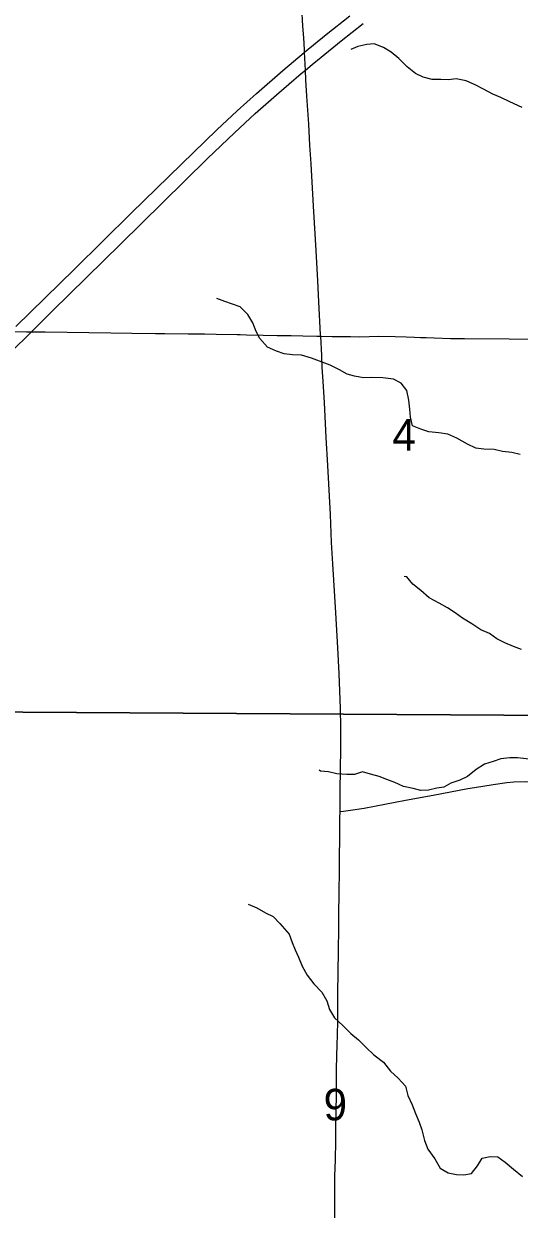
# Model space of a CAD drawing. Extents: x 1874609 to 2204689, y 815661 to 1281160.
# Drawn here: x 2056444 to 2059918, y 1048031 to 1056338 of the extents above; entities that cross this region are included whole.
import ezdxf

# ---------------------------------------------------------------- set-up
doc = ezdxf.new("R2010")
doc.units = 0
for name, color, linetype in [('GM_X_County_Road', 7, 'Continuous'), ('GM_X_Interstate_Route', 7, 'Continuous'), ('GM_X_Minor_River', 7, 'Continuous'), ('GM_X_Section', 7, 'Continuous'), ('GM_X_Section_Text', 7, 'Continuous'), ('GM_X_Township_Road', 7, 'Continuous')]:
    doc.layers.add(name, color=color, linetype=linetype)

msp = doc.modelspace()

# ---------------------------------------------------------------- linework, layer by layer
at = {"layer": 'GM_X_County_Road'}
for points in [[(2058526.5, 1054148.8), (2058526, 1054159.3), (2058513.9, 1054388.6), (2058505.7, 1054536), (2058495.1, 1054749), (2058476.4, 1055060.1), (2058458.6, 1055354.8), (2058450.8, 1055485.8), (2058442.2, 1055633.1), (2058429.4, 1055829.3), (2058423, 1055943.9), (2058419.5, 1056012.5), (2058413.1, 1056138.4), (2058412.2, 1056156.8), (2058407, 1056238.6), (2058401.4, 1056320.2), (2058393.2, 1056450.9), (2058385, 1056598.2), (2058379.8, 1056679.7), (2058372, 1056761), (2058364.8, 1056809.4), (2058354.9, 1056856.9), (2058346.2, 1056891.4)], [(2058662.1, 1050817.4), (2058662.9, 1050883.3), (2058663.2, 1050981.5), (2058665.2, 1051096.3), (2058667.8, 1051276.7), (2058668.1, 1051407.8), (2058665.2, 1051538.9), (2058656, 1051784.7), (2058646.3, 1051964.8), (2058631.5, 1052210.4), (2058611.8, 1052554.3), (2058602.6, 1052701.8), (2058594.4, 1052898.4), (2058575.5, 1053242.4), (2058565.3, 1053438.9), (2058552.2, 1053684.5), (2058543, 1053831.8), (2058537.7, 1053930.1), (2058533.6, 1054012), (2058526.5, 1054148.8)], [(2058625.2, 1047936.2), (2058626, 1048034.4), (2058625, 1048148.6), (2058626.3, 1048263.4), (2058629.3, 1048378.3), (2058632.5, 1048509.3), (2058632.7, 1048574.3), (2058633.2, 1048655.5), (2058633.6, 1048687.3), (2058635.2, 1048735.5), (2058636.7, 1048817.1), (2058637.9, 1048914.8), (2058638.2, 1048979), (2058638.2, 1049038), (2058638.3, 1049077.6), (2058638.3, 1049120.8), (2058640.8, 1049169.2), (2058643.8, 1049267.2), (2058645.4, 1049332.7), (2058647, 1049545.8), (2058649.1, 1049693.3), (2058650.9, 1049840), (2058653.3, 1050002.3), (2058654.2, 1050148.9), (2058654.8, 1050197.9), (2058658.4, 1050459.2), (2058660.2, 1050670.9), (2058661.5, 1050773.7), (2058662.1, 1050817.4)]]:
    msp.add_lwpolyline(points, dxfattribs=at)
at = {"layer": 'GM_X_Interstate_Route'}
for points in [[(2056390.5, 1054216.6), (2056800.4, 1054618.8), (2057197.8, 1055010.4), (2057550.2, 1055353.9), (2057798.2, 1055593), (2057941.8, 1055727.5), (2058075.7, 1055848.2), (2058260.9, 1056010), (2058411.2, 1056136.9), (2058413.1, 1056138.4), (2058563.9, 1056260.9), (2058731.4, 1056392.6)], [(2056352.8, 1054034.3), (2056499.5, 1054179.2), (2056644.8, 1054322.6), (2057124.5, 1054794.4), (2057417.4, 1055081.7), (2057733.4, 1055392.4), (2057923.1, 1055574.1), (2058067.9, 1055707.9), (2058215.6, 1055838.4), (2058390.2, 1055987.9), (2058419.5, 1056012.5), (2058465.6, 1056051.3), (2058528.6, 1056104), (2058668.7, 1056218), (2058824.3, 1056338.9)]]:
    msp.add_lwpolyline(points, dxfattribs=at)
at = {"layer": 'GM_X_Minor_River'}
for points in [[(2059939.6, 1055750.4), (2059852, 1055789.3), (2059788.3, 1055820), (2059732.5, 1055844.6), (2059666.8, 1055879.3), (2059613.1, 1055907.9), (2059545.4, 1055936.6), (2059475.5, 1055951.3), (2059421.4, 1055943.8), (2059367.5, 1055946.3), (2059307.5, 1055946.9), (2059245.7, 1055963.5), (2059191.9, 1055988.1), (2059132.3, 1056034.8), (2059074.8, 1056093.4), (2059021.2, 1056138), (2058965.5, 1056170.6), (2058901.8, 1056197.3), (2058849.7, 1056191.8), (2058787.6, 1056178.4), (2058737.5, 1056156.8)], [(2059555.8, 1053392), (2059480.1, 1053434.8), (2059418.4, 1053461.5), (2059354.5, 1053472.1), (2059284.6, 1053478.8), (2059228.8, 1053497.4), (2059169, 1053520), (2059155.5, 1053580.2), (2059150, 1053636.4), (2059144.5, 1053700.6), (2059129.1, 1053766.8), (2059089.5, 1053819.3), (2059035.8, 1053847.9), (2058961.9, 1053856.6), (2058881.9, 1053859.4), (2058825.9, 1053855.9), (2058764.1, 1053868.6), (2058712.2, 1053881.1), (2058658.5, 1053913.7), (2058592.7, 1053944.3), (2058537, 1053966.9), (2058461.2, 1053993.7), (2058391.4, 1054014.4), (2058329.4, 1054017), (2058269.5, 1054025.6), (2058215.7, 1054044.2), (2058154, 1054070.8), (2058100.5, 1054131.5), (2058072.9, 1054181.8), (2058051.4, 1054242.1), (2058015.9, 1054300.6), (2057962.4, 1054353.2), (2057908.6, 1054373.8), (2057854.8, 1054392.3), (2057799, 1054412.9)], [(2059925, 1053318.3), (2059867.2, 1053332.9), (2059801.2, 1053341.5), (2059741.4, 1053354.1), (2059669.4, 1053356.8), (2059613.5, 1053363.4), (2059555.8, 1053392)], [(2059933.4, 1051953.8), (2059877.6, 1051974.4), (2059815.9, 1051999), (2059760.1, 1052027.6), (2059708.4, 1052064.2), (2059648.7, 1052090.8), (2059585.1, 1052133.5), (2059521.4, 1052172.2), (2059469.8, 1052210.8), (2059414.1, 1052245.4), (2059356.4, 1052278), (2059286.7, 1052314.7), (2059229.2, 1052367.4), (2059171.6, 1052412), (2059130, 1052462.5), (2059112, 1052464.7)], [(2060008.8, 1051181.7), (2059905, 1051194.8), (2059851, 1051193.3), (2059789, 1051187.9), (2059734.8, 1051168.4), (2059674.7, 1051148.9), (2059616.4, 1051113.4), (2059556, 1051063.9), (2059501.8, 1051038.4), (2059439.6, 1051017), (2059389.4, 1050989.4), (2059339.4, 1050981.9), (2059281.3, 1050968.4), (2059229.3, 1050964.9), (2059173.4, 1050979.5), (2059107.5, 1050992.2), (2059045.8, 1051020.8), (2058990, 1051043.4), (2058936.2, 1051064), (2058876.3, 1051078.6), (2058818.5, 1051095.2), (2058762.4, 1051077.7), (2058708.4, 1051076.2), (2058640.5, 1051082.9), (2058580.6, 1051095.5), (2058524.6, 1051100), (2058514.7, 1051108.1)], [(2058018.9, 1050169.3), (2058078.7, 1050142.7), (2058138.3, 1050108.1), (2058192.1, 1050083.5), (2058239.7, 1050032.9), (2058305, 1049958.2), (2058326.5, 1049899.9), (2058348.1, 1049849.6), (2058371.6, 1049797.2), (2058397.1, 1049734.9), (2058430.5, 1049670.4), (2058478, 1049609.9), (2058533.5, 1049553.2), (2058569, 1049490.8), (2058588.5, 1049430.5), (2058623.9, 1049372.1), (2058681.5, 1049319.4), (2058737, 1049262.8), (2058790.6, 1049218.1), (2058844.1, 1049165.5), (2058899.7, 1049112.9), (2058967.2, 1049062.2), (2059016.7, 1048999.6), (2059070.2, 1048949), (2059119.7, 1048894.4), (2059137.2, 1048828.1), (2059168.6, 1048763.7), (2059190.1, 1048701.4), (2059215.5, 1048641), (2059235.1, 1048588.7), (2059254.4, 1048512.4), (2059277.9, 1048452.1), (2059325.3, 1048385.5), (2059362.8, 1048319), (2059420.5, 1048286.4), (2059478.3, 1048273.8), (2059530.3, 1048273.3), (2059582.4, 1048280.8), (2059624.8, 1048334.5), (2059659.3, 1048390.2), (2059715.3, 1048399.7), (2059767.3, 1048399.2), (2059819, 1048360.6), (2059878.5, 1048312), (2059940.1, 1048261.3)]]:
    msp.add_lwpolyline(points, dxfattribs=at)
at = {"layer": 'GM_X_Section'}
for points in [[(2061121.5, 1056856.1), (2061308.2, 1051483.6), (2056063, 1051515.5), (2055906.4, 1056868), (2060833.3, 1056863.1)], [(2056063, 1051515.5), (2061308.2, 1051483.6), (2061181.9, 1046137), (2055974.7, 1046182.9)]]:
    msp.add_lwpolyline(points, close=True, dxfattribs=at)
at = {"layer": 'GM_X_Township_Road'}
for points in [[(2055451.4, 1054164), (2055512.9, 1054166.5), (2055709.7, 1054176.1), (2055841, 1054181.2), (2056005.1, 1054185.9), (2056136.5, 1054186.2), (2056267.9, 1054183.8), (2056355.4, 1054181.9), (2056464.9, 1054179.6), (2056499.5, 1054179.2), (2056596.1, 1054177.9), (2057055.6, 1054172.7), (2057203.3, 1054170.4), (2057367.4, 1054167.8), (2057434.5, 1054167)], [(2057434.5, 1054167), (2057597.2, 1054165), (2057712.2, 1054164.4), (2057794.3, 1054163.4), (2057941.8, 1054159.7), (2057962.1, 1054159.4)], [(2057962.1, 1054159.4), (2058007.3, 1054158.6), (2058122.2, 1054156.2), (2058220.7, 1054154), (2058319, 1054152), (2058401, 1054150.6), (2058498.7, 1054148.9), (2058515.3, 1054148.6), (2058526.5, 1054148.8)], [(2058526.5, 1054148.8), (2058605.9, 1054147.1), (2058655, 1054146.8), (2058703.9, 1054146.1), (2058736.3, 1054145.5), (2058801.8, 1054144.9), (2058867.2, 1054146.3), (2058932.6, 1054148.5), (2059048.4, 1054146.2), (2059125.9, 1054144.6), (2059183.8, 1054141.8), (2059225.4, 1054139.7), (2059266.2, 1054138.1), (2059322.2, 1054135.9), (2059436.1, 1054132.8), (2059468.8, 1054132.8), (2059486, 1054133.2), (2059535.2, 1054132.2), (2059846.7, 1054129.5), (2059993.8, 1054127.7)], [(2058662.1, 1050817.4), (2058685.6, 1050820.6), (2058734.3, 1050827.3), (2058831.6, 1050842.3), (2058976.9, 1050868.5), (2059121.6, 1050897.3), (2059315, 1050933.1), (2059556.9, 1050978.2), (2059605.5, 1050985.7), (2059734.8, 1051007.2), (2059832.2, 1051020.7), (2059881.2, 1051024.9), (2059963.1, 1051028), (2060033, 1051022.3), (2060089.1, 1051012.4), (2060174.9, 1050995.9), (2060331.6, 1050966.2), (2060447.1, 1050951.3), (2060463.1, 1050949)]]:
    msp.add_lwpolyline(points, dxfattribs=at)

# ---------------------------------------------------------------- texts
at = {"layer": 'GM_X_Section_Text'}
for s, p in [('4', (2059028.5, 1053346)), ('9', (2058546.7, 1048654))]:
    msp.add_text(s, height=221, rotation=0.00001, dxfattribs=at).set_placement(p)

doc.saveas('drawing.dxf')
